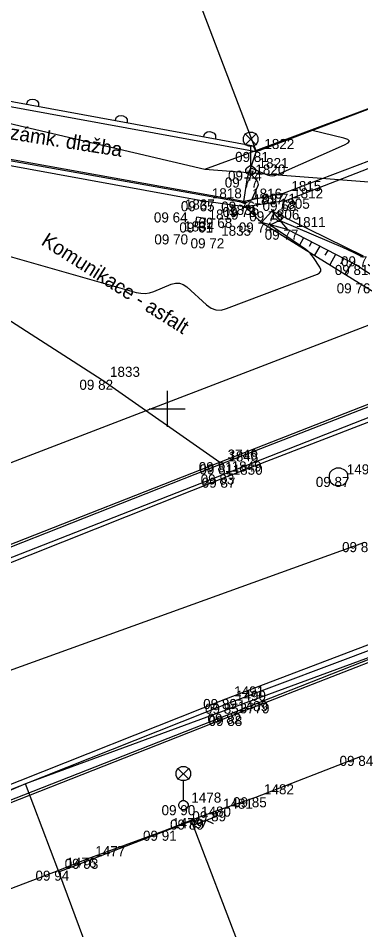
# Model space of a CAD drawing. Extents: x -703403 to -701924, y -1022520 to -1021856.
# Drawn here: x -703004.14 to -702994.62, y -1022014.47 to -1021989.15 of the extents above; entities that cross this region are included whole.
import ezdxf

# ---------------------------------------------------------------- set-up
doc = ezdxf.new("R2010")
doc.units = 0
for name, color, linetype in [('Ex_Minor Contours', 7, 'Continuous'), ('Z_body', 7, 'Continuous'), ('Z_body_cisla', 7, 'Continuous'), ('Z_body_vysky_redukovane', 7, 'Continuous'), ('Z_budova', 7, 'Continuous'), ('Z_chodnik', 7, 'Continuous'), ('Z_hektometricka_sit', 7, 'Continuous'), ('Z_hrany_paty', 7, 'Continuous'), ('Z_katastr_hranice', 7, 'Continuous'), ('Z_katastr_vnitrni_kresba', 7, 'Continuous'), ('Z_komunikace', 7, 'Continuous'), ('Z_komunikace_osa', 7, 'Continuous'), ('Z_obruba', 7, 'Continuous'), ('Z_ploty', 7, 'Continuous'), ('Z_ploty_znacky', 7, 'Continuous'), ('Z_popisy', 7, 'Continuous'), ('Z_rozhranni', 7, 'Continuous'), ('Z_site_kanalizace_znaky', 7, 'Continuous'), ('Z_site_vo_znaky', 7, 'Continuous'), ('Z_technicke_srafy', 7, 'Continuous'), ('Z_vstupy', 7, 'Continuous'), ('Z_zlabek', 7, 'Continuous')]:
    doc.layers.add(name, color=color, linetype=linetype)

# ---------------------------------------------------------------- blocks, each defined once
blk = doc.blocks.new('POINT_DISPLAY')
blk.add_line((0, 0), (0, 0))
blk = doc.blocks.new('Z34')
for p, q in [((-0.2, 0.93), (-0.15, 1.02)), ((-0.15, 1.02), (-0.05, 1.07)), ((0.15, 0.72), (-0.15, 1.02)), ((0.15, 1.02), (-0.15, 0.72)), ((-0.05, 1.07), (0.05, 1.07)), ((0.05, 1.07), (0.15, 1.02)), ((0.15, 1.02), (0.2, 0.93)), ((-0.2, 0.82), (-0.2, 0.93)), ((-0.15, 0.72), (-0.2, 0.82)), ((0.2, 0.82), (0.15, 0.72)), ((0.2, 0.93), (0.2, 0.82)), ((-0.05, 0.68), (-0.15, 0.72)), ((0.05, 0.68), (-0.05, 0.68)), ((0, 0.13), (0, 0.68)), ((0.15, 0.72), (0.05, 0.68)), ((-0.13, 0.03), (-0.1, 0.08)), ((-0.13, -0.03), (-0.13, 0.03)), ((-0.1, 0.08), (-0.08, 0.1)), ((-0.08, 0.1), (-0.03, 0.13)), ((-0.03, 0.13), (0.03, 0.13)), ((0.03, 0.13), (0.08, 0.1)), ((0.08, 0.1), (0.1, 0.08)), ((0.1, 0.08), (0.13, 0.03)), ((0.13, 0.03), (0.13, -0.03)), ((-0.1, -0.08), (-0.13, -0.03)), ((-0.08, -0.1), (-0.1, -0.08)), ((-0.03, -0.13), (-0.08, -0.1)), ((0.03, -0.13), (-0.03, -0.13)), ((0.08, -0.1), (0.03, -0.13)), ((0.1, -0.08), (0.08, -0.1)), ((0.13, -0.03), (0.1, -0.08))]:
    blk.add_line(p, q)
blk = doc.blocks.new('Z620')
for p, q in [((-0.25, 0.05), (-0.23, 0.13)), ((-0.25, -0.05), (-0.25, 0.05)), ((-0.23, 0.13), (-0.17, 0.2)), ((-0.17, 0.2), (-0.05, 0.25)), ((-0.05, 0.25), (0.05, 0.25)), ((0.05, 0.25), (0.17, 0.2)), ((0.17, 0.2), (0.23, 0.13)), ((0.23, 0.13), (0.25, 0.05)), ((0.25, 0.05), (0.25, -0.05)), ((-0.2, -0.17), (-0.25, -0.05)), ((-0.13, -0.23), (-0.2, -0.17)), ((-0.05, -0.25), (-0.13, -0.23)), ((0.05, -0.25), (-0.05, -0.25)), ((0.13, -0.23), (0.05, -0.25)), ((0.2, -0.17), (0.13, -0.23)), ((0.25, -0.05), (0.2, -0.17))]:
    blk.add_line(p, q)
blk = doc.blocks.new('Z46260')
for p, q in [((0.13, 0.13), (-0.13, 0.13)), ((-0.13, 0.13), (-0.13, -0.13)), ((0.13, 0), (-0.13, 0)), ((0.13, -0.13), (0.13, 0.13)), ((-0.13, -0.13), (0.13, -0.13))]:
    blk.add_line(p, q)
blk = doc.blocks.new('Z216')
for p, q in [((-0.17, 0), (-0.15, 0.1)), ((-0.15, 0.1), (-0.1, 0.15)), ((-0.1, 0.15), (-0.03, 0.17)), ((-0.03, 0.17), (0.03, 0.17)), ((0.03, 0.17), (0.1, 0.15)), ((0.1, 0.15), (0.15, 0.1)), ((0.15, 0.1), (0.17, 0))]:
    blk.add_line(p, q)
blk = doc.blocks.new('Z212')
for p, q in [((-0.17, 0.17), (0, 0)), ((0, 0), (0.17, 0.17))]:
    blk.add_line(p, q)

msp = doc.modelspace()

# ---------------------------------------------------------------- linework, layer by layer
at = {"layer": 'Ex_Minor Contours'}
for points in [[(-703005.888, -1021992.829), (-702998.003, -1021994.234), (-702997.987, -1021994.237), (-702997.972, -1021994.241), (-702997.958, -1021994.246), (-702997.943, -1021994.252), (-702997.885, -1021994.277), (-702997.871, -1021994.282), (-702997.857, -1021994.284), (-702997.842, -1021994.282), (-702997.828, -1021994.277), (-702997.703, -1021994.22), (-702997.679, -1021994.206), (-702997.659, -1021994.189), (-702997.642, -1021994.169), (-702997.629, -1021994.145), (-702997.479, -1021993.808), (-702997.466, -1021993.765), (-702997.467, -1021993.725), (-702997.48, -1021993.687), (-702997.508, -1021993.651), (-702997.684, -1021993.47), (-702997.695, -1021993.456), (-702997.7, -1021993.441), (-702997.701, -1021993.426), (-702997.697, -1021993.409), (-702997.671, -1021993.34), (-702997.664, -1021993.326), (-702997.653, -1021993.318), (-702997.64, -1021993.316), (-702997.625, -1021993.32), (-702997.225, -1021993.493), (-702997.152, -1021993.517), (-702997.08, -1021993.524), (-702997.008, -1021993.516), (-702996.936, -1021993.492), (-702995.071, -1021992.667), (-702994.969, -1021992.609), (-702994.937, -1021992.558), (-702994.977, -1021992.513), (-702995.089, -1021992.475), (-702995.97, -1021992.266)], [(-703004.829, -1021995.638), (-703000.858, -1021996.763), (-703000.734, -1021996.787), (-703000.611, -1021996.791), (-703000.489, -1021996.773), (-703000.368, -1021996.735), (-702999.887, -1021996.538), (-702999.77, -1021996.505), (-702999.659, -1021996.507), (-702999.554, -1021996.543), (-702999.455, -1021996.613), (-702998.907, -1021997.11), (-702998.779, -1021997.2), (-702998.644, -1021997.248), (-702998.5, -1021997.253), (-702998.349, -1021997.215), (-702995.823, -1021996.254), (-702995.764, -1021996.221), (-702995.734, -1021996.178), (-702995.733, -1021996.126), (-702995.761, -1021996.064), (-702995.934, -1021995.798), (-702995.98, -1021995.734), (-702996.031, -1021995.676), (-702996.088, -1021995.622), (-702996.15, -1021995.574), (-702997.08, -1021994.928), (-702997.102, -1021994.908), (-702997.108, -1021994.889), (-702997.099, -1021994.872), (-702997.074, -1021994.856), (-702996.941, -1021994.795), (-702996.908, -1021994.784), (-702996.875, -1021994.78), (-702996.841, -1021994.783), (-702996.808, -1021994.794), (-702995.124, -1021995.511), (-702994.835, -1021995.642), (-702994.554, -1021995.785)]]:
    msp.add_lwpolyline(points, dxfattribs=at)
at = {"layer": 'Z_budova'}
for p, q in [((-702992.07, -1021990.78), (-702997.53, -1021992.86)), ((-702997.53, -1021992.86), (-702997.6, -1021992.7)), ((-703000.09, -1022011.72), (-702999.29, -1022011.41)), ((-702999.29, -1022011.41), (-702999.23, -1022011.55)), ((-703003.03, -1022012.83), (-703002.22, -1022012.5))]:
    msp.add_line(p, q, dxfattribs=at)
at = {"layer": 'Z_chodnik'}
for p, q in [((-702997.77, -1021993.57), (-702997.53, -1021992.86)), ((-702997.87, -1021994.24), (-702997.77, -1021993.57))]:
    msp.add_line(p, q, dxfattribs=at)
at = {"layer": 'Z_hektometricka_sit'}
for p, q in [((-703000, -1021999.5), (-703000, -1022000.5)), ((-703000.5, -1022000), (-702999.5, -1022000))]:
    msp.add_line(p, q, dxfattribs=at)
at = {"layer": 'Z_hrany_paty'}
for p, q in [((-702997.09, -1021994.51), (-702996.66, -1021995.02)), ((-702996.66, -1021995.02), (-702997.38, -1021994.82)), ((-702994.76, -1021996), (-702996.66, -1021995.02)), ((-702992.51, -1021997.46), (-702994.76, -1021996))]:
    msp.add_line(p, q, dxfattribs=at)
at = {"layer": 'Z_katastr_hranice'}
for p, q in [((-703005.69, -1021971.41), (-702997.54, -1021992.82)), ((-703013.66, -1021989.89), (-702998.95, -1021993.34)), ((-702997.54, -1021992.82), (-702992.14, -1021990.81)), ((-702998.95, -1021993.34), (-702997.54, -1021992.82)), ((-702998.95, -1021993.34), (-702985.77, -1021994.36)), ((-702985.77, -1021994.36), (-703007.65, -1022002.76)), ((-702991.54, -1022005.86), (-703003.94, -1022010.42)), ((-703003.94, -1022010.42), (-703022.05, -1022018.09)), ((-703003.01, -1022012.86), (-703003.94, -1022010.42)), ((-703000.93, -1022018.49), (-703003.01, -1022012.86))]:
    msp.add_line(p, q, dxfattribs=at)
at = {"layer": 'Z_katastr_vnitrni_kresba'}
for p in [(-703003.01, -1022012.86), (-702997.17, -1022017.08)]:
    msp.add_line(p, (-702999.32, -1022011.45), dxfattribs=at)
at = {"layer": 'Z_komunikace'}
for p, q in [((-702998.99, -1021994.23), (-703007.76, -1021992.63)), ((-702997.83, -1021994.39), (-702998.99, -1021994.23)), ((-702997.83, -1021994.39), (-702997.38, -1021994.82)), ((-702998.41, -1022001.91), (-702991.12, -1021999.1)), ((-703006.61, -1022005.17), (-702998.41, -1022001.91)), ((-702998.37, -1022008.06), (-702993.85, -1022006.34)), ((-703008.76, -1022012.17), (-702998.37, -1022008.06))]:
    msp.add_line(p, q, dxfattribs=at)
at = {"layer": 'Z_komunikace_osa'}
for p, q in [((-703007.19, -1021995.74), (-703001.81, -1021999.19)), ((-703001.81, -1021999.19), (-702998.54, -1022001.48)), ((-703005.87, -1022007.8), (-702994.51, -1022003.7))]:
    msp.add_line(p, q, dxfattribs=at)
at = {"layer": 'Z_obruba'}
for p, q in [((-702992.06, -1021992.23), (-702996.78, -1021994.02)), ((-702997.87, -1021994.24), (-703007.71, -1021992.47)), ((-702996.72, -1021994.22), (-702992.03, -1021992.38)), ((-702996.78, -1021994.02), (-702997.87, -1021994.24)), ((-702996.72, -1021994.22), (-702997.83, -1021994.39)), ((-702998.54, -1022001.48), (-702991.67, -1021998.79)), ((-702998.44, -1022001.82), (-702991.07, -1021998.92)), ((-703006.77, -1022004.71), (-702998.54, -1022001.48)), ((-703006.67, -1022005.04), (-702998.44, -1022001.82)), ((-702998.32, -1022008.19), (-702993.77, -1022006.47)), ((-702998.22, -1022008.53), (-702993.67, -1022006.75)), ((-703008.72, -1022012.31), (-702998.32, -1022008.19)), ((-703008.45, -1022012.55), (-702998.22, -1022008.53))]:
    msp.add_line(p, q, dxfattribs=at)
at = {"layer": 'Z_ploty'}
for p, q in [((-702997.6, -1021992.7), (-703008.21, -1021990.75)), ((-702997.53, -1021992.86), (-703008.24, -1021990.9)), ((-702999.29, -1022011.41), (-702998.67, -1022011.18)), ((-702998.67, -1022011.18), (-702998.62, -1022011.32)), ((-702999.23, -1022011.55), (-702998.62, -1022011.32))]:
    msp.add_line(p, q, dxfattribs=at)
at = {"layer": 'Z_rozhranni'}
for p, q in [((-702997.09, -1021994.51), (-702997.38, -1021994.82)), ((-702994.54, -1021995.76), (-702997.09, -1021994.51)), ((-702997.38, -1021994.82), (-702994.66, -1021996.51)), ((-702994.66, -1021996.51), (-702992.64, -1021997.73))]:
    msp.add_line(p, q, dxfattribs=at)
at = {"layer": 'Z_technicke_srafy'}
for p, q in [((-702996.21, -1021995.25), (-702996.33, -1021995.47)), ((-702995.99, -1021995.37), (-702996.05, -1021995.49)), ((-702995.76, -1021995.48), (-702995.91, -1021995.73)), ((-702995.54, -1021995.6), (-702995.62, -1021995.73)), ((-702995.32, -1021995.71), (-702995.48, -1021996)), ((-702995.1, -1021995.83), (-702995.18, -1021995.98)), ((-702994.87, -1021995.94), (-702995.06, -1021996.26))]:
    msp.add_line(p, q, dxfattribs=at)
at = {"layer": 'Z_vstupy'}
for p, q in [((-702997.54, -1022010.79), (-702994.58, -1022009.64)), ((-702998.67, -1022011.18), (-702997.54, -1022010.79)), ((-703002.22, -1022012.5), (-703000.09, -1022011.72)), ((-703006.57, -1022014.16), (-703003.03, -1022012.83))]:
    msp.add_line(p, q, dxfattribs=at)
at = {"layer": 'Z_zlabek'}
for p, q in [((-702998.52, -1022001.54), (-702991.58, -1021998.84)), ((-703006.73, -1022004.77), (-702998.52, -1022001.54)), ((-702998.25, -1022008.47), (-702993.7, -1022006.68)), ((-703008.47, -1022012.49), (-702998.25, -1022008.47))]:
    msp.add_line(p, q, dxfattribs=at)

# ---------------------------------------------------------------- block references
at = {"layer": 'Z_body'}
for p in [(-702997.53, -1021992.86), (-702997.68, -1021993.38), (-702997.77, -1021993.57), (-702996.78, -1021994.02), (-702998.99, -1021994.23), (-702997.87, -1021994.24), (-702996.72, -1021994.22), (-702999.74, -1021994.54), (-702997.83, -1021994.39), (-702997.09, -1021994.51), (-702998.5, -1021994.69), (-702999.08, -1021994.82), (-702997.38, -1021994.82), (-702996.66, -1021995.02), (-702999.75, -1021995.15), (-702998.72, -1021995.26), (-702994.76, -1021996), (-702994.66, -1021996.51), (-703001.81, -1021999.19), (-702998.54, -1022001.48), (-702998.52, -1022001.54), (-702998.44, -1022001.82), (-702998.41, -1022001.91), (-702995.24, -1022001.89), (-702998.37, -1022008.06), (-702998.32, -1022008.19), (-702998.25, -1022008.47), (-702998.22, -1022008.53), (-702999.55, -1022011.01), (-702997.54, -1022010.79), (-702998.67, -1022011.18), (-702999.29, -1022011.41), (-703000.09, -1022011.72), (-703002.22, -1022012.5), (-703003.03, -1022012.83)]:
    msp.add_blockref('POINT_DISPLAY', p, dxfattribs=at)
at = {"layer": 'Z_ploty_znacky'}
for name, p, rotation in [('Z216', (-703003.74, -1021991.57), -10.399999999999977), ('Z216', (-703001.28, -1021992.02), -10.399999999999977), ('Z216', (-702998.82, -1021992.47), -10.399999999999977), ('Z212', (-702998.93, -1022011.43), -159.40000000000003)]:
    msp.add_blockref(name, p, dxfattribs=dict(at, rotation=rotation))
at = {"layer": 'Z_site_kanalizace_znaky', "rotation": -9.000000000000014}
msp.add_blockref('Z46260', (-702999.08, -1021994.82), dxfattribs=at)
at = {"layer": 'Z_site_kanalizace_znaky'}
msp.add_blockref('Z620', (-702995.24, -1022001.89), dxfattribs=at)
at = {"layer": 'Z_site_vo_znaky'}
for p in [(-702997.68, -1021993.38), (-702999.55, -1022011.01)]:
    msp.add_blockref('Z34', p, dxfattribs=at)

# ---------------------------------------------------------------- texts
at = {"layer": 'Z_body_cisla'}
for s, p in [('1822', (-702997.3, -1021992.78)), ('1821', (-702997.46, -1021993.31)), ('1820', (-702997.55, -1021993.49)), ('1815', (-702996.55, -1021993.95)), ('1818', (-702998.76, -1021994.15)), ('1816', (-702997.64, -1021994.16)), ('1817', (-702997.6, -1021994.32)), ('1812', (-702996.5, -1021994.15)), ('1837', (-702999.51, -1021994.46)), ('1805', (-702996.87, -1021994.44)), ('1819', (-702998.85, -1021994.74)), ('1836', (-702998.28, -1021994.61)), ('1806', (-702997.16, -1021994.74)), ('1834', (-702999.53, -1021995.07)), ('1811', (-702996.43, -1021994.95)), ('1835', (-702998.5, -1021995.19)), ('1833', (-703001.59, -1021999.11)), ('3746', (-702998.32, -1022001.41)), ('1848', (-702998.3, -1022001.46)), ('1849', (-702998.21, -1022001.74)), ('1850', (-702998.18, -1022001.83)), ('1493', (-702995.01, -1022001.82)), ('1491', (-702998.14, -1022007.99)), ('1490', (-702998.09, -1022008.11)), ('1489', (-702998.03, -1022008.4)), ('3779', (-702997.99, -1022008.46)), ('1482', (-702997.31, -1022010.71)), ('1478', (-702999.33, -1022010.94)), ('1481', (-702998.45, -1022011.11)), ('1480', (-702999.06, -1022011.33)), ('1479', (-702999.86, -1022011.65)), ('1477', (-703002, -1022012.43)), ('1476', (-703002.8, -1022012.75))]:
    msp.add_text(s, height=0.28, dxfattribs=at).set_placement(p)
at = {"layer": 'Z_body_vysky_redukovane'}
for s, p in [('09 81', (-702998.113, -1021993.14)), ('09 74', (-702998.31, -1021993.66)), ('09 77', (-702998.4, -1021993.85)), ('09 71', (-702997.363, -1021994.3)), ('09 65', (-702999.62, -1021994.51)), ('09 76', (-702998.5, -1021994.52)), ('09 68', (-702997.35, -1021994.5)), ('09 64', (-703000.37, -1021994.82)), ('09 73', (-702998.46, -1021994.67)), ('09 73', (-702997.72, -1021994.79)), ('09 61', (-702999.663, -1021995.1)), ('09 68', (-702999.13, -1021994.97)), ('09 74', (-702998.01, -1021995.1)), ('09 77', (-702997.29, -1021995.3)), ('09 70', (-703000.357, -1021995.43)), ('09 72', (-702999.35, -1021995.54)), ('09 75', (-702995.17, -1021996.04)), ('09 81', (-702995.343, -1021996.28)), ('09 76', (-702995.29, -1021996.79)), ('09 82', (-703002.44, -1021999.47)), ('09 81', (-702999.123, -1022001.76)), ('09 81', (-702999.103, -1022001.82)), ('09 83', (-702999.07, -1022002.1)), ('09 87', (-702999.04, -1022002.19)), ('09 87', (-702995.87, -1022002.17)), ('09 89', (-702995.14, -1022003.98)), ('09 89', (-702999, -1022008.34)), ('09 85', (-702998.95, -1022008.47)), ('09 82', (-702998.88, -1022008.75)), ('09 88', (-702998.85, -1022008.81)), ('09 84', (-702995.21, -1022009.92)), ('09 90', (-703000.157, -1022011.29)), ('09 85', (-702998.17, -1022011.07)), ('09 89', (-702999.3, -1022011.46)), ('09 89', (-702999.92, -1022011.69)), ('09 91', (-703000.673, -1022012)), ('09 93', (-703002.85, -1022012.78)), ('09 94', (-703003.66, -1022013.11))]:
    msp.add_text(s, height=0.28, dxfattribs=at).set_placement(p)
at = {"layer": 'Z_popisy'}
for s, rotation, p in [('Chodník - zámk. dlažba', 351, (-703006.83, -1021992.12)), ('Komunikace - asfalt', 327.6, (-703003.53, -1021995.42))]:
    msp.add_text(s, height=0.4, rotation=rotation, dxfattribs=at).set_placement(p)

doc.saveas('drawing.dxf')
